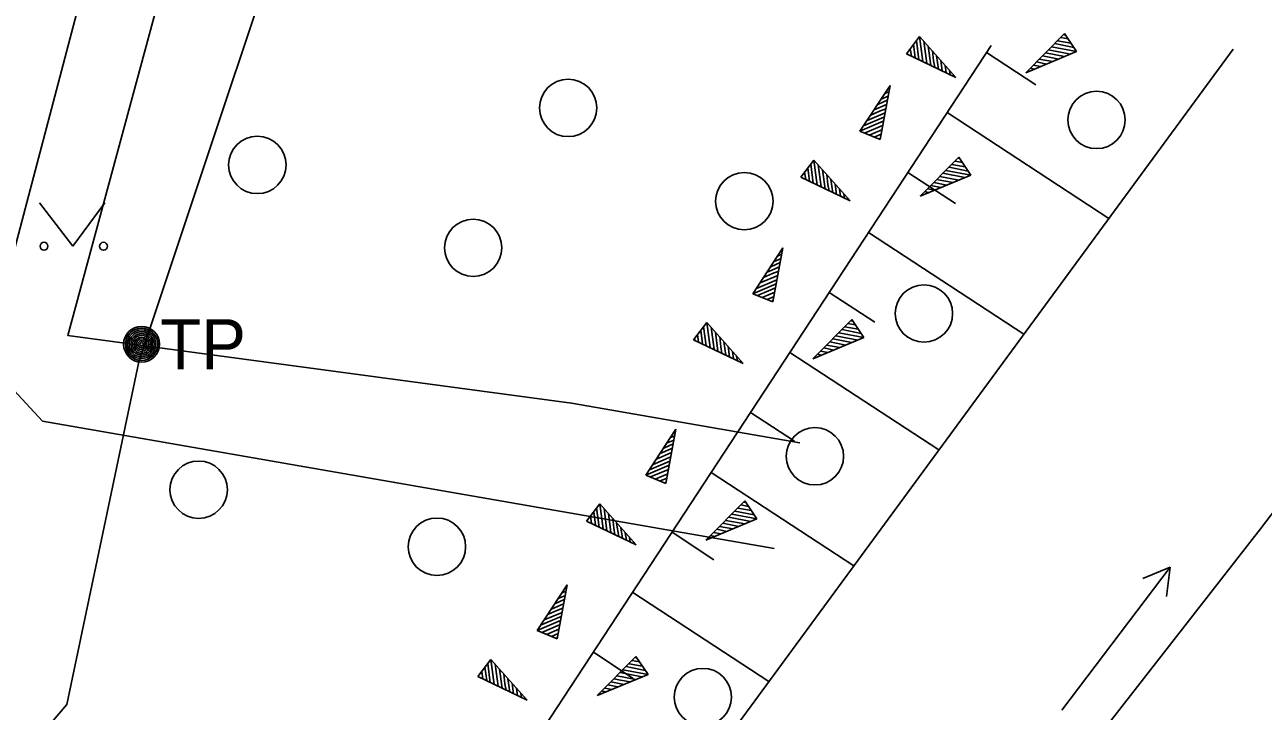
# Model space of a CAD drawing. Extents: x 554947 to 555436, y 6564938 to 6565792.
# Drawn here: x 555286.36 to 555303.63, y 6565113.35 to 6565122.92 of the extents above; entities that cross this region are included whole.
import ezdxf

# ---------------------------------------------------------------- set-up
doc = ezdxf.new("R2010")
doc.units = 0
for name, color, linetype in [('HALJASTUS', 7, 'Continuous'), ('MPKAABEL', 7, 'Continuous'), ('PIIR', 7, 'Continuous'), ('POST', 7, 'Continuous'), ('PR_SIDE', 7, 'Continuous'), ('RELJEEF', 7, 'Continuous'), ('VEEKOGU', 7, 'Continuous')]:
    doc.layers.add(name, color=color, linetype=linetype)

msp = doc.modelspace()

# ---------------------------------------------------------------- linework, layer by layer
at = {"layer": 'HALJASTUS'}
for p, q in [((555286.564, 6565120.438), (555287.028, 6565119.832)), ((555287.028, 6565119.832), (555287.473, 6565120.438))]:
    msp.add_line(p, q, dxfattribs=at)
msp.add_lwpolyline([(555284.462, 6565140.172), (555288.412, 6565133.905), (555290.653, 6565126.338), (555287.948, 6565118.22), (555286.947, 6565113.44), (555283.151, 6565108.996), (555281.188, 6565105.176)], dxfattribs=at)
for centre, radius in [((555293.935, 6565121.761), 0.4), ((555301.302, 6565121.593), 0.4), ((555289.601, 6565120.966), 0.4), ((555296.391, 6565120.46), 0.4), ((555292.611, 6565119.81), 0.4), ((555286.627, 6565119.832), 0.055), ((555287.456, 6565119.832), 0.055), ((555298.895, 6565118.894), 0.4), ((555297.375, 6565116.903), 0.4), ((555288.783, 6565116.437), 0.4), ((555292.105, 6565115.642), 0.4), ((555295.813, 6565113.546), 0.4)]:
    msp.add_circle(centre, radius, dxfattribs=at)
at = {"layer": 'MPKAABEL'}
for points in [[(555252.588, 6565101.946), (555250.157, 6565105.485), (555246.43, 6565112.048), (555243.328, 6565117.686), (555240.248, 6565123.284), (555235.885, 6565131.607), (555233.393, 6565136.173), (555233.034, 6565137.981), (555233.62, 6565138.358), (555237.1, 6565137.907), (555242.704, 6565136.954), (555245.573, 6565136.455), (555256.506, 6565134.49), (555262.887, 6565133.288), (555269.268, 6565132.087), (555280.849, 6565129.896), (555289.168, 6565128.301), (555288.207, 6565123.189), (555286.959, 6565118.589), (555293.983, 6565117.646), (555297.167, 6565117.091)], [(555286.959, 6565118.589), (555293.983, 6565117.646), (555297.167, 6565117.091)]]:
    msp.add_lwpolyline(points, dxfattribs=at)
at = {"layer": 'PIIR'}
msp.add_lwpolyline([(555293.54, 6565286.23), (555256.63, 6565245.54), (555254.61, 6565228.5), (555255.75, 6565226.79), (555261.42, 6565218.27), (555289.11, 6565186.6), (555315.28, 6565149.09), (555315.73, 6565134.86), (555310.07, 6565124.47), (555303.59, 6565115.89), (555291.54, 6565100.48), (555288.85, 6565092.31), (555275.41, 6565088.83), (555273.15, 6565087.34), (555239.11, 6565139), (555231.12, 6565150.64), (555225.89, 6565157.13), (555173.21, 6565166.35), (555173.84, 6565168.77), (555191.64, 6565237.48), (555195.28, 6565271.63)], dxfattribs=at)
at = {"layer": 'POST'}
for radius in [0.25, 0.225, 0.2, 0.175, 0.15, 0.125, 0.1, 0.075, 0.05, 0.025]:
    msp.add_circle((555287.987, 6565118.465), radius, dxfattribs=at)
at = {"layer": 'PR_SIDE'}
msp.add_lwpolyline([(555296.809, 6565115.615), (555286.607, 6565117.391), (555285.808, 6565118.252), (555287.837, 6565125.956), (555287.097, 6565126.919), (555245.342, 6565135.118), (555231.314, 6565137.915), (555222.994, 6565144.574), (555217.72, 6565147.16), (555203.944, 6565144.9), (555175.818, 6565152.015), (555157.882, 6565156.552), (555156.917, 6565156.236), (555156.093, 6565155.105)], dxfattribs=at)
at = {"layer": 'RELJEEF'}
for p, q in [((555298.835, 6565122.757), (555298.65, 6565122.517)), ((555298.835, 6565122.757), (555299.34, 6565122.187)), ((555298.835, 6565122.757), (555298.88, 6565122.407)), ((555298.835, 6565122.757), (555298.835, 6565122.757)), ((555300.314, 6565122.252), (555300.854, 6565122.797)), ((555300.904, 6565122.722), (555300.804, 6565122.742)), ((555300.864, 6565122.782), (555300.844, 6565122.782)), ((555301.024, 6565122.547), (555300.854, 6565122.797)), ((555298.66, 6565122.532), (555298.665, 6565122.512)), ((555298.705, 6565122.587), (555298.72, 6565122.487)), ((555298.75, 6565122.647), (555298.775, 6565122.462)), ((555298.79, 6565122.702), (555298.825, 6565122.432)), ((555298.895, 6565122.692), (555298.935, 6565122.382)), ((555298.955, 6565122.622), (555298.99, 6565122.357)), ((555299.015, 6565122.557), (555299.03, 6565122.417)), ((555299.767, 6565122.534), (555300.457, 6565122.082)), ((555301.024, 6565122.547), (555300.314, 6565122.252)), ((555300.939, 6565122.512), (555300.634, 6565122.572)), ((555301.024, 6565122.547), (555300.674, 6565122.612)), ((555300.984, 6565122.602), (555300.719, 6565122.657)), ((555300.944, 6565122.662), (555300.759, 6565122.697)), ((555301.024, 6565122.547), (555301.024, 6565122.547)), ((555299.34, 6565122.187), (555298.65, 6565122.517)), ((555299.03, 6565122.417), (555299.045, 6565122.327)), ((555299.07, 6565122.487), (555299.1, 6565122.302)), ((555299.13, 6565122.422), (555299.15, 6565122.277)), ((555300.524, 6565122.337), (555300.419, 6565122.357)), ((555300.604, 6565122.372), (555300.464, 6565122.402)), ((555300.689, 6565122.407), (555300.504, 6565122.442)), ((555300.639, 6565122.467), (555300.549, 6565122.487)), ((555300.854, 6565122.477), (555300.589, 6565122.527)), ((555300.774, 6565122.442), (555300.639, 6565122.467)), ((555299.19, 6565122.352), (555299.205, 6565122.252)), ((555299.25, 6565122.287), (555299.26, 6565122.222)), ((555299.31, 6565122.217), (555299.315, 6565122.197)), ((555300.354, 6565122.267), (555300.339, 6565122.272)), ((555300.439, 6565122.302), (555300.379, 6565122.317)), ((555298.003, 6565121.435), (555298.423, 6565122.075)), ((555298.423, 6565122.075), (555298.283, 6565121.32)), ((555298.398, 6565122.035), (555298.418, 6565122.045)), ((555298.253, 6565121.81), (555298.383, 6565121.87)), ((555298.298, 6565121.885), (555298.398, 6565121.925)), ((555298.348, 6565121.96), (555298.408, 6565121.985)), ((555298.103, 6565121.585), (555298.353, 6565121.69)), ((555298.153, 6565121.66), (555298.278, 6565121.715)), ((555298.203, 6565121.735), (555298.373, 6565121.81)), ((555298.278, 6565121.715), (555298.363, 6565121.75)), ((555299.219, 6565121.698), (555301.474, 6565120.22)), ((555298.003, 6565121.435), (555298.328, 6565121.575)), ((555298.053, 6565121.51), (555298.338, 6565121.63)), ((555298.068, 6565121.41), (555298.318, 6565121.515)), ((555298.003, 6565121.435), (555298.283, 6565121.32)), ((555298.003, 6565121.435), (555298.003, 6565121.435)), ((555298.133, 6565121.38), (555298.308, 6565121.455)), ((555298.203, 6565121.355), (555298.298, 6565121.395)), ((555298.268, 6565121.33), (555298.283, 6565121.335)), ((555297.362, 6565121.034), (555297.177, 6565120.794)), ((555297.317, 6565120.979), (555297.352, 6565120.709)), ((555297.362, 6565121.034), (555297.867, 6565120.464)), ((555297.362, 6565121.034), (555297.407, 6565120.684)), ((555297.362, 6565121.034), (555297.362, 6565121.034)), ((555298.841, 6565120.529), (555299.381, 6565121.074)), ((555299.431, 6565120.999), (555299.331, 6565121.019)), ((555299.391, 6565121.059), (555299.371, 6565121.059)), ((555299.551, 6565120.824), (555299.381, 6565121.074)), ((555297.187, 6565120.809), (555297.192, 6565120.789)), ((555297.232, 6565120.864), (555297.247, 6565120.764)), ((555297.277, 6565120.924), (555297.302, 6565120.739)), ((555297.422, 6565120.969), (555297.462, 6565120.659)), ((555297.482, 6565120.899), (555297.517, 6565120.634)), ((555297.542, 6565120.834), (555297.557, 6565120.694)), ((555298.671, 6565120.861), (555299.334, 6565120.427)), ((555299.551, 6565120.824), (555298.841, 6565120.529)), ((555299.381, 6565120.754), (555299.116, 6565120.804)), ((555299.466, 6565120.789), (555299.161, 6565120.849)), ((555299.551, 6565120.824), (555299.201, 6565120.889)), ((555299.511, 6565120.879), (555299.246, 6565120.934)), ((555299.471, 6565120.939), (555299.286, 6565120.974)), ((555299.551, 6565120.824), (555299.551, 6565120.824)), ((555297.867, 6565120.464), (555297.177, 6565120.794)), ((555297.557, 6565120.694), (555297.572, 6565120.604)), ((555297.597, 6565120.764), (555297.627, 6565120.579)), ((555297.657, 6565120.699), (555297.677, 6565120.554)), ((555299.051, 6565120.614), (555298.946, 6565120.634)), ((555299.131, 6565120.649), (555298.991, 6565120.679)), ((555299.216, 6565120.684), (555299.031, 6565120.719)), ((555299.166, 6565120.744), (555299.076, 6565120.764)), ((555299.301, 6565120.719), (555299.166, 6565120.744)), ((555297.717, 6565120.629), (555297.732, 6565120.529)), ((555297.777, 6565120.564), (555297.787, 6565120.499)), ((555297.837, 6565120.494), (555297.842, 6565120.474)), ((555298.881, 6565120.544), (555298.866, 6565120.549)), ((555298.966, 6565120.579), (555298.906, 6565120.594)), ((555298.123, 6565120.025), (555300.289, 6565118.605)), ((555296.51, 6565119.17), (555296.93, 6565119.81)), ((555296.93, 6565119.81), (555296.79, 6565119.055)), ((555296.905, 6565119.77), (555296.925, 6565119.78)), ((555296.76, 6565119.545), (555296.89, 6565119.605)), ((555296.805, 6565119.62), (555296.905, 6565119.66)), ((555296.855, 6565119.695), (555296.915, 6565119.72)), ((555296.61, 6565119.32), (555296.86, 6565119.425)), ((555296.66, 6565119.395), (555296.785, 6565119.45)), ((555296.71, 6565119.47), (555296.88, 6565119.545)), ((555296.785, 6565119.45), (555296.87, 6565119.485)), ((555296.51, 6565119.17), (555296.835, 6565119.31)), ((555296.56, 6565119.245), (555296.845, 6565119.365)), ((555296.575, 6565119.145), (555296.825, 6565119.25)), ((555296.51, 6565119.17), (555296.79, 6565119.055)), ((555296.51, 6565119.17), (555296.51, 6565119.17)), ((555296.64, 6565119.115), (555296.815, 6565119.19)), ((555296.71, 6565119.09), (555296.805, 6565119.13)), ((555297.575, 6565119.188), (555298.211, 6565118.771)), ((555296.775, 6565119.065), (555296.79, 6565119.07)), ((555295.869, 6565118.769), (555295.684, 6565118.529)), ((555295.869, 6565118.769), (555296.374, 6565118.199)), ((555295.869, 6565118.769), (555295.914, 6565118.419)), ((555295.869, 6565118.769), (555295.869, 6565118.769)), ((555297.348, 6565118.264), (555297.888, 6565118.809)), ((555297.938, 6565118.734), (555297.838, 6565118.754)), ((555297.898, 6565118.794), (555297.878, 6565118.794)), ((555298.058, 6565118.559), (555297.888, 6565118.809)), ((555295.739, 6565118.599), (555295.754, 6565118.499)), ((555295.784, 6565118.659), (555295.809, 6565118.474)), ((555295.824, 6565118.714), (555295.859, 6565118.444)), ((555295.929, 6565118.704), (555295.969, 6565118.394)), ((555295.989, 6565118.634), (555296.024, 6565118.369)), ((555296.049, 6565118.569), (555296.064, 6565118.429)), ((555298.058, 6565118.559), (555297.348, 6565118.264)), ((555297.973, 6565118.524), (555297.668, 6565118.584)), ((555298.058, 6565118.559), (555297.708, 6565118.624)), ((555298.018, 6565118.614), (555297.753, 6565118.669)), ((555297.978, 6565118.674), (555297.793, 6565118.709)), ((555298.058, 6565118.559), (555298.058, 6565118.559)), ((555296.374, 6565118.199), (555295.684, 6565118.529)), ((555295.694, 6565118.544), (555295.699, 6565118.524)), ((555296.064, 6565118.429), (555296.079, 6565118.339)), ((555296.104, 6565118.499), (555296.134, 6565118.314)), ((555296.164, 6565118.434), (555296.184, 6565118.289)), ((555297.638, 6565118.384), (555297.498, 6565118.414)), ((555297.723, 6565118.419), (555297.538, 6565118.454)), ((555297.673, 6565118.479), (555297.583, 6565118.499)), ((555297.888, 6565118.489), (555297.623, 6565118.539)), ((555297.808, 6565118.454), (555297.673, 6565118.479)), ((555296.224, 6565118.364), (555296.239, 6565118.264)), ((555296.284, 6565118.299), (555296.294, 6565118.234)), ((555296.344, 6565118.229), (555296.349, 6565118.209)), ((555297.027, 6565118.352), (555299.104, 6565116.991)), ((555297.388, 6565118.279), (555297.373, 6565118.284)), ((555297.473, 6565118.314), (555297.413, 6565118.329)), ((555297.558, 6565118.349), (555297.453, 6565118.369)), ((555296.479, 6565117.516), (555297.089, 6565117.116)), ((555295.018, 6565116.64), (555295.438, 6565117.28)), ((555295.438, 6565117.28), (555295.298, 6565116.525)), ((555295.363, 6565117.165), (555295.423, 6565117.19)), ((555295.413, 6565117.24), (555295.433, 6565117.25)), ((555295.218, 6565116.94), (555295.388, 6565117.015)), ((555295.268, 6565117.015), (555295.398, 6565117.075)), ((555295.313, 6565117.09), (555295.413, 6565117.13)), ((555295.068, 6565116.715), (555295.353, 6565116.835)), ((555295.118, 6565116.79), (555295.368, 6565116.895)), ((555295.168, 6565116.865), (555295.293, 6565116.92)), ((555295.293, 6565116.92), (555295.378, 6565116.955)), ((555295.018, 6565116.64), (555295.343, 6565116.78)), ((555295.083, 6565116.615), (555295.333, 6565116.72)), ((555295.148, 6565116.585), (555295.323, 6565116.66)), ((555295.931, 6565116.679), (555297.919, 6565115.376)), ((555295.018, 6565116.64), (555295.298, 6565116.525)), ((555295.018, 6565116.64), (555295.018, 6565116.64)), ((555295.218, 6565116.56), (555295.313, 6565116.6)), ((555295.283, 6565116.535), (555295.298, 6565116.54)), ((555294.376, 6565116.24), (555294.191, 6565116)), ((555294.331, 6565116.185), (555294.366, 6565115.915)), ((555294.376, 6565116.24), (555294.881, 6565115.67)), ((555294.376, 6565116.24), (555294.421, 6565115.89)), ((555294.376, 6565116.24), (555294.376, 6565116.24)), ((555294.436, 6565116.175), (555294.476, 6565115.865)), ((555295.856, 6565115.735), (555296.396, 6565116.28)), ((555296.486, 6565116.145), (555296.301, 6565116.18)), ((555296.446, 6565116.205), (555296.346, 6565116.225)), ((555296.406, 6565116.265), (555296.386, 6565116.265)), ((555296.566, 6565116.03), (555296.396, 6565116.28)), ((555294.881, 6565115.67), (555294.191, 6565116)), ((555294.201, 6565116.015), (555294.206, 6565115.995)), ((555294.246, 6565116.07), (555294.261, 6565115.97)), ((555294.291, 6565116.13), (555294.316, 6565115.945)), ((555294.496, 6565116.105), (555294.531, 6565115.84)), ((555294.556, 6565116.04), (555294.571, 6565115.9)), ((555294.611, 6565115.97), (555294.641, 6565115.785)), ((555296.566, 6565116.03), (555295.856, 6565115.735)), ((555296.181, 6565115.95), (555296.091, 6565115.97)), ((555296.396, 6565115.96), (555296.131, 6565116.01)), ((555296.481, 6565115.995), (555296.176, 6565116.055)), ((555296.566, 6565116.03), (555296.216, 6565116.095)), ((555296.526, 6565116.085), (555296.261, 6565116.14)), ((555296.566, 6565116.03), (555296.566, 6565116.03)), ((555294.571, 6565115.9), (555294.586, 6565115.81)), ((555294.671, 6565115.905), (555294.691, 6565115.76)), ((555294.731, 6565115.835), (555294.746, 6565115.735)), ((555295.383, 6565115.843), (555295.966, 6565115.46)), ((555295.981, 6565115.785), (555295.921, 6565115.8)), ((555296.066, 6565115.82), (555295.961, 6565115.84)), ((555296.146, 6565115.855), (555296.006, 6565115.885)), ((555296.231, 6565115.89), (555296.046, 6565115.925)), ((555296.316, 6565115.925), (555296.181, 6565115.95)), ((555294.791, 6565115.77), (555294.801, 6565115.705)), ((555294.851, 6565115.7), (555294.856, 6565115.68)), ((555295.896, 6565115.75), (555295.881, 6565115.755)), ((555293.501, 6565114.472), (555293.921, 6565115.112)), ((555293.921, 6565115.112), (555293.781, 6565114.357)), ((555293.796, 6565114.922), (555293.896, 6565114.962)), ((555293.846, 6565114.997), (555293.906, 6565115.022)), ((555293.896, 6565115.072), (555293.916, 6565115.082)), ((555294.835, 6565115.006), (555296.734, 6565113.762)), ((555293.701, 6565114.772), (555293.871, 6565114.847)), ((555293.751, 6565114.847), (555293.881, 6565114.907)), ((555293.776, 6565114.752), (555293.861, 6565114.787)), ((555293.501, 6565114.472), (555293.826, 6565114.612)), ((555293.551, 6565114.547), (555293.836, 6565114.667)), ((555293.601, 6565114.622), (555293.851, 6565114.727)), ((555293.651, 6565114.697), (555293.776, 6565114.752)), ((555293.501, 6565114.472), (555293.781, 6565114.357)), ((555293.501, 6565114.472), (555293.501, 6565114.472)), ((555293.566, 6565114.447), (555293.816, 6565114.552)), ((555293.631, 6565114.417), (555293.806, 6565114.492)), ((555293.701, 6565114.392), (555293.796, 6565114.432)), ((555293.766, 6565114.367), (555293.781, 6565114.372)), ((555292.859, 6565114.071), (555292.674, 6565113.831)), ((555292.859, 6565114.071), (555293.364, 6565113.501)), ((555292.859, 6565114.071), (555292.904, 6565113.721)), ((555292.859, 6565114.071), (555292.859, 6565114.071)), ((555294.286, 6565114.17), (555294.843, 6565113.805)), ((555294.339, 6565113.566), (555294.879, 6565114.111)), ((555294.889, 6565114.096), (555294.869, 6565114.096)), ((555295.049, 6565113.861), (555294.879, 6565114.111)), ((555292.729, 6565113.901), (555292.744, 6565113.801)), ((555292.774, 6565113.961), (555292.799, 6565113.776)), ((555292.814, 6565114.016), (555292.849, 6565113.746)), ((555292.919, 6565114.006), (555292.959, 6565113.696)), ((555292.979, 6565113.936), (555293.014, 6565113.671)), ((555295.049, 6565113.861), (555294.699, 6565113.926)), ((555295.009, 6565113.916), (555294.744, 6565113.971)), ((555294.969, 6565113.976), (555294.784, 6565114.011)), ((555294.929, 6565114.036), (555294.829, 6565114.056)), ((555293.364, 6565113.501), (555292.674, 6565113.831)), ((555292.684, 6565113.846), (555292.689, 6565113.826)), ((555293.039, 6565113.871), (555293.054, 6565113.731)), ((555293.054, 6565113.731), (555293.069, 6565113.641)), ((555293.094, 6565113.801), (555293.124, 6565113.616)), ((555293.154, 6565113.736), (555293.174, 6565113.591)), ((555295.049, 6565113.861), (555294.339, 6565113.566)), ((555294.714, 6565113.721), (555294.529, 6565113.756)), ((555294.664, 6565113.781), (555294.574, 6565113.801)), ((555294.879, 6565113.791), (555294.614, 6565113.841)), ((555294.964, 6565113.826), (555294.659, 6565113.886)), ((555294.799, 6565113.756), (555294.664, 6565113.781)), ((555295.049, 6565113.861), (555295.049, 6565113.861)), ((555293.214, 6565113.666), (555293.229, 6565113.566)), ((555293.274, 6565113.601), (555293.284, 6565113.536)), ((555294.379, 6565113.581), (555294.364, 6565113.586)), ((555294.464, 6565113.616), (555294.404, 6565113.631)), ((555294.549, 6565113.651), (555294.444, 6565113.671)), ((555294.629, 6565113.686), (555294.489, 6565113.716)), ((555293.334, 6565113.531), (555293.339, 6565113.511))]:
    msp.add_line(p, q, dxfattribs=at)
msp.add_lwpolyline([(555287.02, 6565105.959), (555290.299, 6565109.527), (555292.947, 6565112.125), (555299.831, 6565122.632)], dxfattribs=at)
at = {"layer": 'VEEKOGU'}
for p in [(555300.819, 6565113.363), (555301.945, 6565115.197), (555302.275, 6565114.948)]:
    msp.add_line(p, (555302.326, 6565115.358), dxfattribs=at)
msp.add_lwpolyline([(555290.37, 6565105.416), (555291.997, 6565107.634), (555294.663, 6565110.939), (555303.207, 6565122.581)], dxfattribs=at)

# ---------------------------------------------------------------- texts
at = {"layer": 'POST'}
msp.add_text(' TP', height=0.7, dxfattribs=at).set_placement((555287.987, 6565118.115))

doc.saveas('drawing.dxf')
